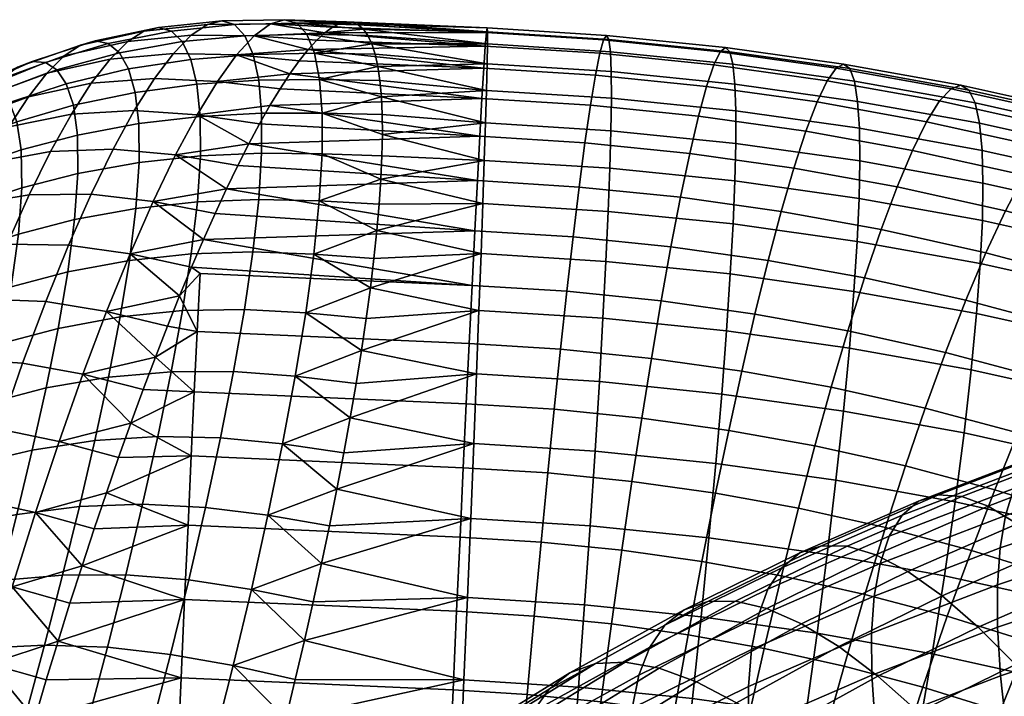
# Model space of a CAD drawing. Extents: x -120 to 2831, y -92 to 75.
# Tile 162 of 643: x 873 to 899, y 42 to 60. Entities that reach past the tile are written whole.
import ezdxf

# ---------------------------------------------------------------- set-up
doc = ezdxf.new("R2010")
doc.units = 0
doc.layers.add('GLASS', color=18, linetype='CONTINUOUS')

msp = doc.modelspace()

# ---------------------------------------------------------------- meshes
at = {"layer": 'GLASS'}
mesh = msp.add_polyface(dxfattribs=at)
corners = [(877.371, 55.057, 93.184), (877.204, 53.642, 94.779), (878.885, 53.692, 94.914), (879.043, 55.119, 93.289), (875.694, 54.879, 93.016), (875.518, 53.463, 94.578), (877.455, 56.313, 91.445), (879.123, 56.385, 91.528), (875.781, 56.133, 91.292), (877.45, 57.387, 89.585), (879.122, 57.475, 89.65), (875.772, 57.193, 89.44), (877.36, 58.265, 87.638), (879.042, 58.376, 87.68), (875.671, 58.042, 87.505), (877.193, 58.945, 85.629), (878.888, 59.081, 85.639), (875.492, 58.683, 85.524), (876.958, 59.429, 83.581), (878.665, 59.588, 83.548), (875.244, 59.126, 83.518), (878.381, 59.893, 81.426), (880.353, 59.629, 83.43), (880.08, 59.933, 81.261), (876.662, 59.718, 81.509), (874.939, 59.379, 81.501), (878.039, 59.997, 79.291), (879.748, 60.028, 79.08), (876.312, 59.814, 79.429), (874.583, 59.447, 79.486), (877.645, 59.899, 77.161), (879.361, 59.913, 76.907), (875.913, 59.717, 77.356), (874.182, 59.332, 77.483), (877.204, 59.602, 75.056), (878.923, 59.591, 74.761), (875.471, 59.429, 75.305), (876.721, 59.107, 72.992), (878.441, 59.066, 72.662), (874.99, 58.953, 73.293), (876.201, 58.421, 70.986), (877.919, 58.344, 70.629), (874.476, 58.292, 71.334), (875.649, 57.547, 69.056), (877.362, 57.432, 68.68), (873.933, 57.451, 69.444), (875.072, 56.494, 67.217), (876.776, 56.338, 66.831), (874.473, 55.269, 65.487), (876.166, 55.072, 65.098), (879.891, 58.547, 71.281), (879.625, 58.141, 70.267), (879.349, 57.686, 69.277), (879.064, 57.185, 68.312), (878.772, 56.639, 67.375), (878.472, 56.048, 66.467), (878.165, 55.416, 65.59), (877.535, 54.029, 63.937), (877.853, 54.742, 64.746), (875.537, 53.645, 63.497)]
mesh.append_faces([[corners[k] for k in face] for face in [(0, 1, 2, 3), (4, 5, 1, 0), (6, 0, 3, 7), (8, 4, 0, 6), (9, 6, 7, 10), (11, 8, 6, 9), (12, 9, 10, 13), (14, 11, 9, 12), (15, 12, 13, 16), (17, 14, 12, 15), (18, 15, 16, 19), (20, 17, 15, 18), (21, 19, 22, 23), (24, 18, 19, 21), (25, 20, 18, 24), (26, 21, 23, 27), (28, 24, 21, 26), (29, 25, 24, 28), (30, 26, 27, 31), (32, 28, 26, 30), (33, 29, 28, 32), (34, 30, 31, 35), (36, 32, 30, 34), (37, 34, 35, 38), (39, 36, 34, 37), (40, 37, 38, 41), (42, 39, 37, 40), (43, 40, 41, 44), (45, 42, 40, 43), (46, 43, 44, 47), (48, 46, 47, 49), (41, 38, 50, 50), (44, 41, 51, 52), (44, 53, 54, 54), (47, 54, 55, 55), (44, 52, 53, 53), (44, 54, 47, 47), (56, 47, 55, 55), (49, 47, 56, 56), (57, 49, 58, 58), (56, 58, 49, 49), (59, 49, 57, 57), (51, 41, 50, 50)]])
mesh = msp.add_polyface(dxfattribs=at)
corners = [(885.181, 58.708, 72.35), (880.393, 59.212, 73.368), (885.222, 59.31, 74.598), (880.849, 59.673, 75.52), (885.253, 59.677, 76.895), (881.255, 59.923, 77.716), (881.437, 59.967, 78.824), (885.274, 59.805, 79.206), (881.606, 59.957, 79.935), (885.284, 59.698, 81.493), (880.147, 58.905, 72.315), (879.891, 58.547, 71.281), (881.058, 59.824, 76.613), (880.627, 59.469, 74.437), (885.284, 59.366, 83.723), (882.127, 59.372, 84.354), (885.274, 58.826, 85.865), (881.898, 59.773, 82.155), (882.218, 59.09, 85.439), (882.292, 58.755, 86.509), (882.02, 59.6, 83.259), (881.759, 59.892, 81.046), (878.888, 59.081, 85.639), (879.042, 58.376, 87.68), (880.705, 58.397, 87.645), (880.563, 59.115, 85.565), (878.665, 59.588, 83.548), (880.353, 59.629, 83.43), (882.292, 58.755, 86.509), (882.218, 59.09, 85.439), (882.127, 59.372, 84.354), (882.02, 59.6, 83.259), (881.898, 59.773, 82.155), (880.08, 59.933, 81.261), (881.759, 59.892, 81.046), (881.606, 59.957, 79.935), (879.748, 60.028, 79.08), (881.437, 59.967, 78.824), (881.255, 59.923, 77.716), (879.361, 59.913, 76.907), (881.058, 59.824, 76.613), (878.923, 59.591, 74.761), (880.849, 59.673, 75.52), (880.627, 59.469, 74.437), (878.441, 59.066, 72.662), (880.393, 59.212, 73.368), (880.147, 58.905, 72.315), (879.891, 58.547, 71.281)]
mesh.append_faces([[corners[k] for k in face] for face in [(0, 1, 2, 2), (2, 3, 4, 4), (5, 6, 7, 7), (7, 6, 8, 8), (4, 5, 7, 7), (9, 7, 8, 8), (0, 10, 1, 1), (11, 10, 0, 0), (4, 12, 5, 5), (2, 13, 3, 3), (3, 12, 4, 4), (2, 1, 13, 13), (14, 15, 16, 16), (17, 14, 9, 9), (16, 18, 19, 19), (14, 17, 20, 20), (9, 21, 17, 17), (14, 20, 15, 15), (15, 18, 16, 16), (21, 9, 8, 8), (22, 23, 24, 25), (26, 22, 25, 27), (25, 28, 29, 29), (27, 30, 31, 31), (27, 31, 32, 32), (25, 29, 30, 30), (33, 34, 35, 35), (36, 37, 38, 38), (39, 38, 40, 40), (36, 35, 37, 37), (41, 42, 43, 43), (44, 45, 46, 46), (44, 46, 47, 47), (41, 43, 45, 45), (39, 40, 42, 42), (33, 32, 34, 34), (27, 25, 30, 30), (33, 27, 32, 32), (24, 28, 25, 25), (39, 36, 38, 38), (44, 41, 45, 45), (39, 42, 41, 41), (33, 35, 36, 36)]])
mesh = msp.add_polyface(dxfattribs=at)
corners = [(874.023, 54.575, 92.773), (873.836, 53.149, 94.298), (875.518, 53.463, 94.578), (875.694, 54.879, 93.016), (874.113, 55.835, 91.063), (875.781, 56.133, 91.292), (872.584, 55.445, 90.777), (872.49, 54.177, 92.474), (871.153, 54.965, 90.435), (871.055, 53.693, 92.114), (874.1, 56.881, 89.211), (875.772, 57.193, 89.44), (872.567, 56.475, 88.924), (871.132, 55.977, 88.586), (873.989, 57.692, 87.282), (875.671, 58.042, 87.505), (872.446, 57.244, 86.999), (871.002, 56.698, 86.669), (873.796, 58.28, 85.324), (875.492, 58.683, 85.524), (872.242, 57.771, 85.065), (870.789, 57.158, 84.763), (873.537, 58.664, 83.363), (875.244, 59.126, 83.518), (871.974, 58.088, 83.149), (870.514, 57.4, 82.897), (873.224, 58.862, 81.409), (874.939, 59.379, 81.501), (871.655, 58.22, 81.26), (870.193, 57.459, 81.079), (872.864, 58.883, 79.469), (874.583, 59.447, 79.486), (871.294, 58.183, 79.401), (869.834, 57.356, 79.307), (872.464, 58.733, 77.551), (874.182, 59.332, 77.483), (870.898, 57.986, 77.575), (873.741, 59.038, 75.505), (875.913, 59.717, 77.356), (875.471, 59.429, 75.305), (872.028, 58.416, 75.664), (870.471, 57.636, 75.787), (873.266, 58.566, 73.565), (874.99, 58.953, 73.293), (871.563, 57.935, 73.816), (870.018, 57.136, 74.043), (872.761, 57.92, 71.676), (874.476, 58.292, 71.334), (871.072, 57.293, 72.019), (872.232, 57.103, 69.851), (873.933, 57.451, 69.444), (870.559, 56.493, 70.284), (873.367, 56.435, 67.639), (875.649, 57.547, 69.056), (875.072, 56.494, 67.217), (871.682, 56.12, 68.105), (870.03, 55.539, 68.622), (872.783, 55.25, 65.934), (874.473, 55.269, 65.487), (871.117, 54.975, 66.451), (873.858, 53.881, 63.88), (876.166, 55.072, 65.098), (875.537, 53.645, 63.497), (872.186, 53.904, 64.344), (870.541, 53.676, 64.904)]
mesh.append_faces([[corners[k] for k in face] for face in [(0, 1, 2, 3), (4, 0, 3, 5), (6, 7, 0, 4), (8, 9, 7, 6), (10, 4, 5, 11), (12, 6, 4, 10), (13, 8, 6, 12), (14, 10, 11, 15), (16, 12, 10, 14), (17, 13, 12, 16), (18, 14, 15, 19), (20, 16, 14, 18), (21, 17, 16, 20), (22, 18, 19, 23), (24, 20, 18, 22), (25, 21, 20, 24), (26, 22, 23, 27), (28, 24, 22, 26), (29, 25, 24, 28), (30, 26, 27, 31), (32, 28, 26, 30), (33, 29, 28, 32), (34, 30, 31, 35), (36, 32, 30, 34), (37, 35, 38, 39), (40, 34, 35, 37), (41, 36, 34, 40), (42, 37, 39, 43), (44, 40, 37, 42), (45, 41, 40, 44), (46, 42, 43, 47), (48, 44, 42, 46), (49, 46, 47, 50), (51, 48, 46, 49), (52, 50, 53, 54), (55, 49, 50, 52), (56, 51, 49, 55), (57, 52, 54, 58), (59, 55, 52, 57), (60, 58, 61, 62), (63, 57, 58, 60), (64, 59, 57, 63)]])
mesh = msp.add_polyface(dxfattribs=at)
corners = [(893.637, 55.981, 67.768), (896.453, 55.473, 67.501), (896.017, 54.306, 65.623), (893.292, 54.797, 65.881), (893.965, 56.985, 69.8), (896.87, 56.461, 69.524), (894.27, 57.785, 71.951), (897.258, 57.246, 71.667), (894.546, 58.363, 74.187), (897.612, 57.811, 73.896), (894.789, 58.709, 76.475), (897.925, 58.144, 76.178), (890.798, 56.38, 67.965), (890.546, 55.183, 66.072), (891.036, 57.397, 70.003), (891.257, 58.209, 72.159), (891.455, 58.798, 74.402), (891.628, 59.154, 76.695), (891.773, 59.271, 79.001), (894.996, 58.818, 78.778), (891.888, 59.155, 81.286), (895.163, 58.695, 81.059), (891.973, 58.816, 83.513), (895.291, 58.35, 83.283), (892.028, 58.271, 85.653), (895.378, 57.8, 85.42), (892.054, 57.541, 87.679), (895.427, 57.067, 87.445), (892.054, 56.652, 89.572), (895.439, 56.176, 89.338), (892.029, 55.629, 91.318), (895.418, 55.152, 91.084), (887.941, 56.67, 68.091), (887.783, 55.463, 66.193), (888.09, 57.696, 70.133), (888.225, 58.517, 72.293), (888.345, 59.114, 74.538), (888.447, 59.477, 76.835), (888.53, 59.601, 79.144), (888.592, 59.49, 81.431), (888.635, 59.155, 83.66), (888.658, 58.613, 85.801), (888.662, 57.886, 87.828), (888.648, 56.997, 89.722), (888.619, 55.975, 91.468), (888.575, 54.8, 93.116), (891.98, 54.455, 92.966), (885.073, 56.85, 68.145), (885.131, 57.882, 70.189), (885.181, 58.708, 72.35), (885.222, 59.31, 74.598), (885.008, 55.638, 66.246), (885.253, 59.677, 76.895), (885.274, 59.805, 79.206), (885.284, 59.698, 81.493), (885.284, 59.366, 83.723), (885.274, 58.826, 85.865), (885.255, 58.1, 87.893), (885.229, 57.212, 89.787), (885.196, 56.19, 91.533), (885.155, 55.015, 93.181)]
mesh.append_faces([[corners[k] for k in face] for face in [(0, 1, 2, 3), (4, 5, 1, 0), (6, 7, 5, 4), (8, 9, 7, 6), (10, 11, 9, 8), (12, 0, 3, 13), (14, 4, 0, 12), (15, 6, 4, 14), (16, 8, 6, 15), (17, 10, 8, 16), (18, 19, 10, 17), (20, 21, 19, 18), (22, 23, 21, 20), (24, 25, 23, 22), (26, 27, 25, 24), (28, 29, 27, 26), (30, 31, 29, 28), (32, 12, 13, 33), (34, 14, 12, 32), (35, 15, 14, 34), (36, 16, 15, 35), (37, 17, 16, 36), (38, 18, 17, 37), (39, 20, 18, 38), (40, 22, 20, 39), (41, 24, 22, 40), (42, 26, 24, 41), (43, 28, 26, 42), (44, 30, 28, 43), (45, 46, 30, 44), (34, 32, 47, 48), (36, 35, 49, 50), (35, 34, 48, 49), (32, 33, 51, 47), (38, 37, 52, 53), (40, 39, 54, 55), (39, 38, 53, 54), (42, 41, 56, 57), (44, 43, 58, 59), (43, 42, 57, 58), (41, 40, 55, 56), (37, 36, 50, 52), (45, 44, 59, 60)]])
mesh = msp.add_polyface(dxfattribs=at)
corners = [(884.862, 52.781, 62.958), (877.535, 54.029, 63.937), (884.937, 54.271, 64.512), (878.472, 56.048, 66.467), (885.008, 55.638, 66.246), (878.165, 55.416, 65.59), (878.772, 56.639, 67.375), (885.131, 57.882, 70.189), (885.073, 56.85, 68.145), (879.349, 57.686, 69.277), (879.064, 57.185, 68.312), (879.891, 58.547, 71.281), (885.181, 58.708, 72.35), (879.625, 58.141, 70.267), (885.274, 58.826, 85.865), (882.292, 58.755, 86.509), (885.255, 58.1, 87.893), (882.388, 57.928, 88.596), (885.229, 57.212, 89.787), (882.376, 55.678, 92.479), (885.155, 55.015, 93.181), (885.196, 56.19, 91.533), (882.417, 56.899, 90.593), (882.348, 58.367, 87.562), (882.405, 56.312, 91.551), (882.411, 57.438, 89.607), (882.329, 55, 93.374), (885.106, 53.65, 94.765), (882.266, 54.278, 94.234), (882.186, 53.516, 95.056), (877.853, 54.742, 64.746), (879.043, 55.119, 93.289), (878.885, 53.692, 94.914), (880.545, 53.636, 94.999), (880.695, 55.087, 93.345), (879.123, 56.385, 91.528), (880.773, 56.373, 91.556), (879.122, 57.475, 89.65), (880.776, 57.48, 89.649), (879.042, 58.376, 87.68), (880.705, 58.397, 87.645), (882.266, 54.278, 94.234), (882.186, 53.516, 95.056), (882.329, 55, 93.374), (882.376, 55.678, 92.479), (882.405, 56.312, 91.551), (882.417, 56.899, 90.593), (882.411, 57.438, 89.607), (882.388, 57.928, 88.596), (882.348, 58.367, 87.562), (882.292, 58.755, 86.509)]
mesh.append_faces([[corners[k] for k in face] for face in [(0, 1, 2, 2), (3, 4, 5, 5), (4, 2, 5, 5), (6, 4, 3, 3), (7, 8, 9, 9), (10, 9, 8, 8), (8, 6, 10, 10), (6, 8, 4, 4), (11, 12, 7, 7), (7, 13, 11, 11), (13, 7, 9, 9), (14, 15, 16, 16), (17, 18, 16, 16), (19, 20, 21, 21), (21, 18, 22, 22), (17, 16, 23, 23), (22, 24, 21, 21), (25, 22, 18, 18), (20, 19, 26, 26), (19, 21, 24, 24), (27, 20, 28, 28), (17, 25, 18, 18), (20, 26, 28, 28), (16, 15, 23, 23), (27, 28, 29, 29), (30, 2, 1, 1), (2, 30, 5, 5), (31, 32, 33, 34), (35, 31, 34, 36), (37, 35, 36, 38), (39, 37, 38, 40), (41, 33, 42, 42), (43, 34, 41, 41), (44, 34, 43, 43), (41, 34, 33, 33), (44, 36, 34, 34), (36, 44, 45, 45), (38, 36, 45, 46), (38, 47, 48, 48), (40, 48, 49, 49), (38, 46, 47, 47), (40, 49, 50, 50), (40, 38, 48, 48)]])
mesh = msp.add_polyface(dxfattribs=at)
corners = [(899.751, 48.762, 60.341), (902.239, 47.989, 59.894), (901.512, 46.462, 58.782), (899.116, 47.207, 59.212), (900.397, 50.253, 61.659), (902.98, 49.45, 61.195), (901.048, 51.649, 63.165), (903.727, 50.816, 62.684), (896.682, 47.854, 59.578), (898.479, 45.553, 58.236), (896.138, 46.175, 58.588), (897.222, 49.434, 60.721), (897.773, 50.95, 62.054), (898.326, 52.373, 63.574), (898.874, 53.671, 65.274), (901.693, 52.922, 64.85), (899.407, 54.818, 67.141), (902.321, 54.044, 66.703), (899.916, 55.785, 69.153), (902.922, 54.986, 68.701), (900.393, 56.551, 71.285), (903.485, 55.729, 70.82), (900.828, 57.097, 73.504), (904, 56.254, 73.027), (895.567, 52.985, 63.91), (895.112, 51.541, 62.378), (896.017, 54.306, 65.623), (896.453, 55.473, 67.501), (896.87, 56.461, 69.524), (897.258, 57.246, 71.667), (897.612, 57.811, 73.896), (897.925, 58.144, 76.178), (901.214, 57.414, 75.777), (898.193, 58.242, 78.475), (901.546, 57.498, 78.066), (898.412, 58.109, 80.75), (901.819, 57.353, 80.335), (898.581, 57.757, 82.971), (902.032, 56.991, 82.55), (898.7, 57.201, 85.105), (902.185, 56.428, 84.68), (898.771, 56.464, 87.128), (902.279, 55.686, 86.7), (898.796, 55.571, 89.019), (902.317, 54.789, 88.59), (898.78, 54.546, 90.764), (902.305, 53.764, 90.334), (898.723, 53.373, 92.413), (902.244, 52.592, 91.983), (898.622, 52.015, 94), (902.13, 51.237, 93.572), (898.475, 50.473, 95.497), (901.959, 49.7, 95.072), (898.279, 48.756, 96.873), (901.73, 47.99, 96.452), (898.035, 46.879, 98.097), (901.442, 46.123, 97.682), (894.996, 58.818, 78.778), (894.789, 58.709, 76.475), (895.163, 58.695, 81.059), (895.291, 58.35, 83.283), (895.378, 57.8, 85.42), (895.427, 57.067, 87.445), (895.439, 56.176, 89.338), (895.418, 55.152, 91.084), (895.365, 53.979, 92.731), (895.277, 52.618, 94.318), (895.152, 51.072, 95.813), (894.989, 49.349, 97.185), (894.786, 47.464, 98.406)]
mesh.append_faces([[corners[k] for k in face] for face in [(0, 1, 2, 3), (4, 5, 1, 0), (6, 7, 5, 4), (8, 3, 9, 10), (11, 0, 3, 8), (12, 4, 0, 11), (13, 6, 4, 12), (14, 15, 6, 13), (16, 17, 15, 14), (18, 19, 17, 16), (20, 21, 19, 18), (22, 23, 21, 20), (24, 13, 12, 25), (26, 14, 13, 24), (27, 16, 14, 26), (28, 18, 16, 27), (29, 20, 18, 28), (30, 22, 20, 29), (31, 32, 22, 30), (33, 34, 32, 31), (35, 36, 34, 33), (37, 38, 36, 35), (39, 40, 38, 37), (41, 42, 40, 39), (43, 44, 42, 41), (45, 46, 44, 43), (47, 48, 46, 45), (49, 50, 48, 47), (51, 52, 50, 49), (53, 54, 52, 51), (55, 56, 54, 53), (57, 33, 31, 58), (59, 35, 33, 57), (60, 37, 35, 59), (61, 39, 37, 60), (62, 41, 39, 61), (63, 43, 41, 62), (64, 45, 43, 63), (65, 47, 45, 64), (66, 49, 47, 65), (67, 51, 49, 66), (68, 53, 51, 67), (69, 55, 53, 68)]])
mesh = msp.add_polyface(dxfattribs=at)
corners = [(894.214, 48.402, 59.879), (896.682, 47.854, 59.578), (896.138, 46.175, 58.588), (893.765, 46.702, 58.877), (894.659, 50.003, 61.034), (897.222, 49.434, 60.721), (895.112, 51.541, 62.378), (897.773, 50.95, 62.054), (891.861, 48.826, 60.103), (891.503, 47.11, 59.092), (892.216, 50.444, 61.266), (892.576, 51.998, 62.619), (892.937, 53.459, 64.16), (895.567, 52.985, 63.91), (893.292, 54.797, 65.881), (896.017, 54.306, 65.623), (889.222, 47.43, 59.25), (891.132, 45.246, 58.217), (888.945, 45.554, 58.368), (889.488, 49.16, 60.267), (889.752, 50.79, 61.437), (890.019, 52.357, 62.796), (890.285, 53.832, 64.344), (890.546, 55.183, 66.072), (891.98, 54.455, 92.966), (895.365, 53.979, 92.731), (895.418, 55.152, 91.084), (892.029, 55.629, 91.318), (891.905, 53.092, 94.551), (895.277, 52.618, 94.318), (891.802, 51.543, 96.045), (895.152, 51.072, 95.813), (891.671, 49.816, 97.415), (894.989, 49.349, 97.185), (891.511, 47.925, 98.633), (894.786, 47.464, 98.406), (891.323, 45.891, 99.669), (894.547, 45.438, 99.445), (886.927, 47.663, 59.351), (886.744, 45.777, 58.465), (887.102, 49.402, 60.372), (887.273, 51.042, 61.546), (887.446, 52.619, 62.909), (887.616, 54.103, 64.461), (887.783, 55.463, 66.193), (888.512, 53.436, 94.701), (888.575, 54.8, 93.116), (888.432, 51.885, 96.193), (888.333, 50.155, 97.562), (888.215, 48.26, 98.778), (888.08, 46.221, 99.811), (884.534, 45.916, 58.507), (884.623, 47.808, 59.395), (884.705, 49.553, 60.417), (884.785, 51.198, 61.593), (884.862, 52.781, 62.958), (884.937, 54.271, 64.512), (885.008, 55.638, 66.246), (885.155, 55.015, 93.181), (885.106, 53.65, 94.765), (885.048, 52.098, 96.257), (884.982, 50.365, 97.626), (884.907, 48.467, 98.84), (884.824, 46.425, 99.873)]
mesh.append_faces([[corners[k] for k in face] for face in [(0, 1, 2, 3), (4, 5, 1, 0), (6, 7, 5, 4), (8, 0, 3, 9), (10, 4, 0, 8), (11, 6, 4, 10), (12, 13, 6, 11), (14, 15, 13, 12), (16, 9, 17, 18), (19, 8, 9, 16), (20, 10, 8, 19), (21, 11, 10, 20), (22, 12, 11, 21), (23, 14, 12, 22), (24, 25, 26, 27), (28, 29, 25, 24), (30, 31, 29, 28), (32, 33, 31, 30), (34, 35, 33, 32), (36, 37, 35, 34), (38, 16, 18, 39), (40, 19, 16, 38), (41, 20, 19, 40), (42, 21, 20, 41), (43, 22, 21, 42), (44, 23, 22, 43), (45, 28, 24, 46), (47, 30, 28, 45), (48, 32, 30, 47), (49, 34, 32, 48), (50, 36, 34, 49), (38, 39, 51, 52), (40, 38, 52, 53), (42, 41, 54, 55), (44, 43, 56, 57), (43, 42, 55, 56), (45, 46, 58, 59), (48, 47, 60, 61), (47, 45, 59, 60), (50, 49, 62, 63), (49, 48, 61, 62), (53, 54, 41, 40)]])
mesh = msp.add_polyface(dxfattribs=at)
corners = [(874.888, 47.125, 58.913), (877.204, 48.131, 59.443), (877.116, 46.239, 58.555), (875.222, 48.087, 59.387), (875.557, 49.025, 59.908), (876.225, 50.82, 61.084), (877.287, 49.876, 60.465), (875.891, 49.937, 60.474), (874.575, 48.549, 98.23), (874.156, 46.745, 99.104), (875.876, 46.809, 99.515), (876.291, 48.661, 98.589), (872.869, 48.287, 97.744), (872.449, 46.533, 98.545), (871.309, 47.919, 97.17), (870.893, 46.215, 97.885), (874.947, 50.279, 97.184), (876.656, 50.426, 97.487), (873.246, 49.982, 96.774), (871.689, 49.581, 96.287), (870.236, 49.099, 95.718), (869.857, 47.471, 96.505), (875.265, 51.922, 95.967), (876.963, 52.092, 96.215), (873.572, 51.608, 95.629), (872.021, 51.194, 95.223), (870.572, 50.696, 94.743), (875.518, 53.463, 94.578), (877.204, 53.642, 94.779), (873.836, 53.149, 94.298), (872.295, 52.738, 93.958), (870.853, 52.243, 93.551), (872.49, 54.177, 92.474), (874.023, 54.575, 92.773), (871.055, 53.693, 92.114), (873.234, 52.341, 62.41), (873.858, 53.881, 63.88), (875.537, 53.645, 63.497), (874.896, 52.07, 62.041), (871.581, 52.407, 62.883), (872.186, 53.904, 64.344), (869.959, 52.229, 63.479), (870.541, 53.676, 64.904), (872.604, 50.661, 61.093), (874.248, 50.358, 60.744), (870.973, 50.769, 61.567), (871.975, 48.854, 59.942), (873.598, 48.525, 59.619), (870.368, 49.002, 60.41), (871.353, 46.934, 58.969), (872.953, 46.586, 58.676), (869.77, 47.119, 59.423), (876.556, 51.672, 61.737), (876.225, 50.82, 61.084), (875.891, 49.937, 60.474), (876.886, 52.493, 62.431), (875.557, 49.025, 59.908), (875.222, 48.087, 59.387), (874.888, 47.125, 58.913), (874.555, 46.14, 58.485), (877.535, 54.029, 63.937), (877.212, 53.279, 63.165)]
mesh.append_faces([[corners[k] for k in face] for face in [(0, 1, 2, 2), (3, 4, 1, 1), (0, 3, 1, 1), (5, 6, 7, 7), (4, 7, 6, 6), (8, 9, 10, 11), (12, 13, 9, 8), (14, 15, 13, 12), (16, 8, 11, 17), (18, 12, 8, 16), (19, 14, 12, 18), (20, 21, 14, 19), (22, 16, 17, 23), (24, 18, 16, 22), (25, 19, 18, 24), (26, 20, 19, 25), (27, 22, 23, 28), (29, 24, 22, 27), (30, 25, 24, 29), (31, 26, 25, 30), (32, 30, 29, 33), (34, 31, 30, 32), (35, 36, 37, 38), (39, 40, 36, 35), (41, 42, 40, 39), (43, 35, 38, 44), (45, 39, 35, 43), (46, 43, 44, 47), (48, 45, 43, 46), (49, 46, 47, 50), (51, 48, 46, 49), (38, 52, 53, 53), (44, 53, 54, 54), (38, 55, 52, 52), (47, 56, 57, 57), (50, 47, 57, 58), (59, 50, 58, 58), (44, 54, 56, 56), (37, 55, 38, 38), (56, 47, 44, 44), (44, 38, 53, 53), (60, 61, 37, 37)]])
mesh = msp.add_polyface(dxfattribs=at)
corners = [(884.623, 47.808, 59.395), (884.534, 45.916, 58.507), (877.116, 46.239, 58.555), (877.204, 48.131, 59.443), (884.785, 51.198, 61.593), (884.705, 49.553, 60.417), (877.287, 49.876, 60.465), (877.366, 51.521, 61.641), (884.862, 52.781, 62.958), (877.444, 53.104, 63.006), (882.089, 52.715, 95.838), (885.048, 52.098, 96.257), (885.106, 53.65, 94.765), (881.846, 51.006, 97.277), (884.982, 50.365, 97.626), (881.542, 49.169, 98.535), (884.907, 48.467, 98.84), (881.178, 47.225, 99.601), (884.824, 46.425, 99.873), (881.976, 51.877, 96.579), (882.186, 53.516, 95.056), (881.702, 50.102, 97.929), (881.367, 48.209, 99.093), (875.557, 49.025, 59.908), (876.886, 52.493, 62.431), (876.225, 50.82, 61.084), (876.556, 51.672, 61.737), (877.535, 54.029, 63.937), (877.212, 53.279, 63.165), (878.002, 48.622, 98.835), (877.593, 46.724, 99.792), (879.294, 46.511, 99.958), (879.695, 48.455, 98.99), (876.291, 48.661, 98.589), (875.876, 46.809, 99.515), (878.358, 50.427, 97.697), (880.04, 50.303, 97.834), (876.656, 50.426, 97.487), (878.654, 52.122, 96.387), (880.325, 52.036, 96.5), (876.963, 52.092, 96.215), (878.885, 53.692, 94.914), (880.545, 53.636, 94.999), (877.204, 53.642, 94.779), (881.542, 49.169, 98.535), (881.367, 48.209, 99.093), (881.702, 50.102, 97.929), (881.178, 47.225, 99.601), (881.976, 51.877, 96.579), (881.846, 51.006, 97.277), (882.089, 52.715, 95.838), (882.186, 53.516, 95.056), (875.537, 53.645, 63.497), (877.212, 53.279, 63.165), (876.886, 52.493, 62.431)]
mesh.append_faces([[corners[k] for k in face] for face in [(0, 1, 2, 3), (4, 5, 6, 7), (8, 4, 7, 9), (5, 0, 3, 6), (10, 11, 12, 12), (11, 13, 14, 14), (14, 15, 16, 16), (17, 18, 16, 16), (11, 10, 19, 19), (12, 20, 10, 10), (14, 21, 15, 15), (14, 13, 21, 21), (11, 19, 13, 13), (16, 22, 17, 17), (16, 15, 22, 22), (3, 23, 6, 6), (7, 24, 9, 9), (25, 26, 7, 7), (6, 25, 7, 7), (27, 8, 28, 28), (9, 28, 8, 8), (9, 24, 28, 28), (24, 7, 26, 26), (29, 30, 31, 32), (33, 34, 30, 29), (35, 29, 32, 36), (37, 33, 29, 35), (38, 35, 36, 39), (40, 37, 35, 38), (41, 38, 39, 42), (43, 40, 38, 41), (44, 32, 45, 45), (46, 36, 44, 44), (45, 32, 47, 47), (48, 39, 49, 49), (50, 39, 48, 48), (51, 42, 50, 50), (49, 36, 46, 46), (47, 32, 31, 31), (44, 36, 32, 32), (42, 39, 50, 50), (39, 36, 49, 49), (52, 53, 54, 54)]])
mesh = msp.add_polyface(dxfattribs=at)
corners = [(901.472, 44.685, 38.311), (898.663, 43.461, 39.139), (899.679, 42.435, 40.87), (902.396, 43.619, 40.07), (900.577, 45.578, 36.402), (897.68, 44.315, 37.255), (899.727, 46.275, 34.365), (896.746, 44.976, 35.243), (898.936, 46.761, 32.231), (895.878, 45.428, 33.132), (898.218, 47.026, 30.034), (895.09, 45.663, 30.955), (905.182, 44.685, 39.343), (903.334, 42.405, 41.659), (906.024, 43.434, 40.957), (904.352, 45.787, 37.56), (903.548, 46.714, 35.626), (902.783, 47.444, 33.567), (902.072, 47.96, 31.413), (901.425, 48.253, 29.197), (900.852, 48.32, 26.956), (897.583, 47.069, 27.809), (900.361, 48.164, 24.724), (897.039, 46.893, 25.591), (899.957, 47.798, 22.537), (896.592, 46.51, 23.415), (899.64, 47.237, 20.424), (896.242, 45.937, 21.311), (899.409, 46.503, 18.412), (895.989, 45.194, 19.305), (899.262, 45.619, 16.522), (895.829, 44.305, 17.418), (899.192, 44.611, 14.768), (895.755, 43.296, 15.665), (908.029, 45.631, 38.691), (908.773, 44.347, 40.327), (907.296, 46.764, 36.886), (906.584, 47.722, 34.931), (905.907, 48.481, 32.852), (905.276, 49.024, 30.679), (904.702, 49.341, 28.446), (904.194, 49.429, 26.19), (903.757, 49.292, 23.946), (903.396, 48.94, 21.749), (903.113, 48.39, 19.629), (902.905, 47.663, 17.612), (902.771, 46.784, 15.718), (902.706, 45.777, 13.964), (902.704, 44.626, 12.299), (899.195, 43.462, 13.103), (908.411, 49.914, 30.056), (908.962, 49.349, 32.244), (907.908, 50.252, 27.809), (907.462, 50.357, 25.541), (907.078, 50.235, 23.286), (906.76, 49.895, 21.08), (906.509, 49.354, 18.954), (906.324, 48.634, 16.932), (906.203, 47.758, 15.036), (906.142, 46.753, 13.28), (906.136, 45.601, 11.617), (906.188, 44.266, 10.008), (902.77, 43.294, 10.687)]
mesh.append_faces([[corners[k] for k in face] for face in [(0, 1, 2, 3), (4, 5, 1, 0), (6, 7, 5, 4), (8, 9, 7, 6), (10, 11, 9, 8), (12, 3, 13, 14), (15, 0, 3, 12), (16, 4, 0, 15), (17, 6, 4, 16), (18, 8, 6, 17), (19, 10, 8, 18), (20, 21, 10, 19), (22, 23, 21, 20), (24, 25, 23, 22), (26, 27, 25, 24), (28, 29, 27, 26), (30, 31, 29, 28), (32, 33, 31, 30), (34, 12, 14, 35), (36, 15, 12, 34), (37, 16, 15, 36), (38, 17, 16, 37), (39, 18, 17, 38), (40, 19, 18, 39), (41, 20, 19, 40), (42, 22, 20, 41), (43, 24, 22, 42), (44, 26, 24, 43), (45, 28, 26, 44), (46, 30, 28, 45), (47, 32, 30, 46), (48, 49, 32, 47), (50, 39, 38, 51), (52, 40, 39, 50), (53, 41, 40, 52), (54, 42, 41, 53), (55, 43, 42, 54), (56, 44, 43, 55), (57, 45, 44, 56), (58, 46, 45, 57), (59, 47, 46, 58), (60, 48, 47, 59), (61, 62, 48, 60)]])
mesh = msp.add_polyface(dxfattribs=at)
corners = [(893.865, 38.159, 56.235), (895.82, 37.639, 55.941), (895.177, 35.442, 55.88), (893.313, 35.938, 56.16), (894.432, 40.32, 56.534), (896.482, 39.775, 56.226), (895.006, 42.392, 57.04), (897.153, 41.821, 56.717), (895.577, 44.35, 57.733), (897.822, 43.754, 57.396), (891.883, 38.599, 56.477), (891.424, 36.357, 56.39), (892.353, 40.782, 56.787), (892.829, 42.875, 57.306), (893.302, 44.855, 58.011), (893.765, 46.702, 58.877), (896.138, 46.175, 58.588), (889.993, 38.94, 56.656), (889.623, 36.681, 56.561), (890.372, 41.139, 56.976), (890.753, 43.249, 57.503), (891.132, 45.246, 58.217), (891.503, 47.11, 59.092), (894.547, 45.438, 99.445), (897.744, 44.862, 99.142), (898.035, 46.879, 98.097), (894.786, 47.464, 98.406), (894.272, 43.297, 100.281), (897.408, 42.732, 99.983), (893.966, 41.073, 100.894), (897.032, 40.521, 100.602), (893.633, 38.802, 101.272), (896.621, 38.263, 100.988), (893.278, 36.519, 101.412), (896.183, 35.996, 101.136), (888.087, 39.207, 56.788), (887.807, 36.937, 56.687), (888.373, 41.42, 57.114), (888.661, 43.544, 57.648), (888.945, 45.554, 58.368), (891.11, 43.742, 100.5), (891.323, 45.891, 99.669), (890.875, 41.508, 101.108), (890.62, 39.226, 101.481), (890.349, 36.931, 101.615), (886.17, 39.402, 56.873), (885.98, 37.122, 56.767), (886.363, 41.624, 57.202), (886.555, 43.757, 57.741), (886.744, 45.777, 58.465), (887.929, 44.065, 100.64), (888.08, 46.221, 99.811), (887.764, 41.824, 101.245), (887.588, 39.533, 101.614), (887.403, 37.23, 101.745), (884.145, 37.238, 56.802), (884.246, 39.523, 56.909), (884.345, 41.751, 57.241), (884.442, 43.89, 57.781), (884.534, 45.916, 58.507), (884.736, 44.265, 100.7), (884.642, 42.02, 101.304), (884.824, 46.425, 99.873), (884.544, 39.725, 101.672), (884.444, 37.416, 101.801)]
mesh.append_faces([[corners[k] for k in face] for face in [(0, 1, 2, 3), (4, 5, 1, 0), (6, 7, 5, 4), (8, 9, 7, 6), (10, 0, 3, 11), (12, 4, 0, 10), (13, 6, 4, 12), (14, 8, 6, 13), (15, 16, 8, 14), (17, 10, 11, 18), (19, 12, 10, 17), (20, 13, 12, 19), (21, 14, 13, 20), (22, 15, 14, 21), (23, 24, 25, 26), (27, 28, 24, 23), (29, 30, 28, 27), (31, 32, 30, 29), (33, 34, 32, 31), (35, 17, 18, 36), (37, 19, 17, 35), (38, 20, 19, 37), (39, 21, 20, 38), (40, 27, 23, 41), (42, 29, 27, 40), (43, 31, 29, 42), (44, 33, 31, 43), (45, 35, 36, 46), (47, 37, 35, 45), (48, 38, 37, 47), (49, 39, 38, 48), (50, 40, 41, 51), (52, 42, 40, 50), (53, 43, 42, 52), (54, 44, 43, 53), (45, 46, 55, 56), (48, 47, 57, 58), (49, 48, 58, 59), (47, 45, 56, 57), (52, 50, 60, 61), (50, 51, 62, 60), (54, 53, 63, 64), (53, 52, 61, 63)]])
mesh = msp.add_polyface(dxfattribs=at)
corners = [(908.655, 39.317, 54.758), (910.681, 38.148, 54.046), (909.455, 36.459, 53.513), (907.517, 37.577, 54.195), (905.515, 38.612, 54.821), (906.378, 35.722, 53.817), (904.467, 36.71, 54.415), (906.562, 40.398, 55.413), (907.594, 42.054, 56.169), (909.776, 40.926, 55.486), (903.455, 39.561, 55.391), (902.499, 37.617, 54.959), (904.409, 41.391, 56.009), (905.348, 43.089, 56.79), (906.26, 44.645, 57.708), (908.596, 43.568, 57.062), (907.17, 46.101, 58.779), (909.595, 44.983, 58.108), (908.098, 47.49, 60.038), (910.616, 46.33, 59.341), (900.481, 38.439, 55.448), (901.558, 35.581, 54.733), (899.633, 36.365, 55.199), (901.341, 40.422, 55.903), (902.199, 42.291, 56.544), (903.044, 44.028, 57.348), (903.864, 45.621, 58.288), (904.681, 47.115, 59.382), (898.501, 39.148, 55.863), (897.744, 37.041, 55.595), (899.267, 41.164, 56.338), (900.031, 43.067, 56.999), (900.783, 44.837, 57.822), (901.512, 46.462, 58.782), (907.135, 40.147, 98.521), (910.269, 39.026, 97.863), (910.856, 41.083, 96.98), (907.661, 42.226, 97.651), (906.542, 37.993, 99.173), (909.607, 36.897, 98.53), (896.482, 39.775, 56.226), (895.82, 37.639, 55.941), (897.153, 41.821, 56.717), (897.822, 43.754, 57.396), (898.479, 45.553, 58.236), (899.116, 47.207, 59.212), (904.804, 45.229, 97.176), (908.112, 44.201, 96.582), (908.486, 46.044, 95.338), (905.135, 47.085, 95.94), (904.405, 43.238, 98.235), (903.942, 41.14, 99.094), (903.42, 38.964, 99.733), (902.848, 36.746, 100.141), (905.891, 35.8, 99.595), (896.138, 46.175, 58.588), (895.577, 44.35, 57.733), (901.097, 44.118, 98.733), (901.442, 46.123, 97.682), (900.697, 42.002, 99.582), (900.248, 39.807, 100.21), (899.756, 37.568, 100.606), (897.744, 44.862, 99.142), (898.035, 46.879, 98.097), (897.408, 42.732, 99.983), (897.032, 40.521, 100.602), (896.621, 38.263, 100.988), (896.183, 35.996, 101.136), (899.229, 35.319, 100.765)]
mesh.append_faces([[corners[k] for k in face] for face in [(0, 1, 2, 3), (4, 3, 5, 6), (7, 0, 3, 4), (8, 9, 0, 7), (10, 4, 6, 11), (12, 7, 4, 10), (13, 8, 7, 12), (14, 15, 8, 13), (16, 17, 15, 14), (18, 19, 17, 16), (20, 11, 21, 22), (23, 10, 11, 20), (24, 12, 10, 23), (25, 13, 12, 24), (26, 14, 13, 25), (27, 16, 14, 26), (28, 20, 22, 29), (30, 23, 20, 28), (31, 24, 23, 30), (32, 25, 24, 31), (33, 26, 25, 32), (34, 35, 36, 37), (38, 39, 35, 34), (40, 28, 29, 41), (42, 30, 28, 40), (43, 31, 30, 42), (44, 32, 31, 43), (45, 33, 32, 44), (46, 47, 48, 49), (50, 37, 47, 46), (51, 34, 37, 50), (52, 38, 34, 51), (53, 54, 38, 52), (55, 44, 43, 56), (57, 50, 46, 58), (59, 51, 50, 57), (60, 52, 51, 59), (61, 53, 52, 60), (62, 57, 58, 63), (64, 59, 57, 62), (65, 60, 59, 64), (66, 61, 60, 65), (67, 68, 61, 66)]])
mesh = msp.add_polyface(dxfattribs=at)
corners = [(884.345, 41.751, 57.241), (884.246, 39.523, 56.909), (876.827, 39.846, 56.957), (876.926, 42.074, 57.289), (884.145, 37.238, 56.802), (876.727, 37.561, 56.85), (884.534, 45.916, 58.507), (884.442, 43.89, 57.781), (877.023, 44.213, 57.829), (877.116, 46.239, 58.555), (884.824, 46.425, 99.873), (880.76, 45.193, 100.466), (884.736, 44.265, 100.7), (884.642, 42.02, 101.304), (879.78, 40.954, 101.57), (884.544, 39.725, 101.672), (880.292, 43.096, 101.124), (879.228, 38.788, 101.801), (884.444, 37.416, 101.801), (881.178, 47.225, 99.601), (880.976, 46.219, 100.059), (880.532, 44.152, 100.821), (880.041, 42.03, 101.373), (879.508, 39.873, 101.712), (878.939, 37.703, 101.836), (878.642, 36.619, 101.818), (873.57, 43.072, 57.499), (874.224, 45.135, 58.107), (872.934, 40.955, 57.094), (874.555, 46.14, 58.485), (874.888, 47.125, 58.913), (875.534, 38.541, 101.693), (874.941, 36.433, 101.669), (876.643, 36.009, 101.769), (877.241, 38.15, 101.821), (876.101, 40.641, 101.515), (877.811, 40.289, 101.665), (876.637, 42.716, 101.137), (878.347, 42.409, 101.301), (877.136, 44.75, 100.561), (878.843, 44.489, 100.73), (875.415, 44.887, 100.262), (874.916, 42.908, 100.824), (877.593, 46.724, 99.792), (879.294, 46.511, 99.958), (875.876, 46.809, 99.515), (878.939, 37.703, 101.836), (878.642, 36.619, 101.818), (879.228, 38.788, 101.801), (879.78, 40.954, 101.57), (879.508, 39.873, 101.712), (880.292, 43.096, 101.124), (880.041, 42.03, 101.373), (880.532, 44.152, 100.821), (880.76, 45.193, 100.466), (880.976, 46.219, 100.059), (881.178, 47.225, 99.601)]
mesh.append_faces([[corners[k] for k in face] for face in [(0, 1, 2, 3), (1, 4, 5, 2), (6, 7, 8, 9), (7, 0, 3, 8), (10, 11, 12, 12), (13, 14, 15, 15), (16, 13, 12, 12), (17, 18, 15, 15), (10, 19, 20, 20), (12, 11, 21, 21), (13, 16, 22, 22), (12, 21, 16, 16), (10, 20, 11, 11), (15, 14, 23, 23), (18, 17, 24, 24), (15, 23, 17, 17), (18, 24, 25, 25), (13, 22, 14, 14), (3, 26, 8, 8), (8, 27, 9, 9), (28, 3, 2, 2), (29, 30, 9, 9), (31, 32, 33, 34), (35, 31, 34, 36), (37, 35, 36, 38), (39, 37, 38, 40), (41, 42, 37, 39), (43, 39, 40, 44), (45, 41, 39, 43), (46, 34, 47, 47), (48, 34, 46, 46), (49, 36, 50, 50), (51, 38, 52, 52), (53, 40, 51, 51), (52, 38, 49, 49), (54, 55, 44, 44), (53, 54, 40, 40), (36, 48, 50, 50), (56, 44, 55, 55), (48, 36, 34, 34), (51, 40, 38, 38), (44, 40, 54, 54), (38, 36, 49, 49)]])
mesh = msp.add_polyface(dxfattribs=at)
corners = [(892.247, 34.417, 47.499), (890.092, 32.771, 48.58), (891.534, 31.647, 49.597), (893.61, 33.233, 48.556), (895.781, 34.725, 47.572), (894.936, 31.978, 49.429), (897.027, 33.415, 48.481), (894.501, 35.966, 46.477), (893.203, 37.112, 45.197), (890.865, 35.506, 46.256), (891.904, 38.138, 43.734), (889.484, 36.474, 44.831), (896.848, 37.414, 45.518), (898.042, 36.12, 46.647), (895.636, 38.614, 44.201), (894.424, 39.694, 42.703), (893.231, 40.627, 41.033), (890.626, 39.019, 42.099), (892.077, 41.391, 39.209), (889.39, 39.733, 40.308), (897.037, 41.136, 41.742), (898.159, 40.007, 43.273), (895.932, 42.118, 40.04), (894.863, 42.93, 38.184), (893.848, 43.55, 36.199), (890.982, 41.968, 37.253), (892.905, 43.966, 34.113), (889.964, 42.342, 35.195), (892.049, 44.168, 31.958), (889.041, 42.507, 33.065), (897.68, 44.315, 37.255), (898.663, 43.461, 39.139), (896.746, 44.976, 35.243), (895.878, 45.428, 33.132), (895.09, 45.663, 30.955), (894.394, 45.679, 28.748), (891.294, 44.155, 29.771), (893.798, 45.481, 26.546), (890.648, 43.932, 27.585), (893.309, 45.08, 24.382), (890.118, 43.511, 25.434), (892.928, 44.493, 22.287), (889.706, 42.908, 23.35), (892.653, 43.74, 20.287), (889.41, 42.145, 21.357), (892.48, 42.846, 18.404), (889.224, 41.245, 19.478), (892.517, 39.372, 13.363), (889.274, 37.777, 14.433), (889.157, 39.088, 16.059), (892.413, 40.689, 14.985), (892.723, 37.887, 11.816), (889.501, 36.302, 12.879), (893.035, 36.243, 10.374), (889.844, 34.674, 11.427), (893.456, 34.455, 9.068), (890.306, 32.905, 10.107), (897.583, 47.069, 27.809), (898.218, 47.026, 30.034), (897.039, 46.893, 25.591), (896.592, 46.51, 23.415), (896.242, 45.937, 21.311), (895.989, 45.194, 19.305), (895.829, 44.305, 17.418), (895.755, 43.296, 15.665), (892.402, 41.835, 16.653), (895.762, 42.148, 13.999), (895.853, 40.825, 12.381), (896.037, 39.331, 10.84), (896.317, 37.673, 9.408), (896.696, 35.867, 8.113), (897.175, 33.932, 6.986), (893.986, 32.542, 7.925)]
mesh.append_faces([[corners[k] for k in face] for face in [(0, 1, 2, 3), (4, 3, 5, 6), (7, 0, 3, 4), (8, 9, 0, 7), (10, 11, 9, 8), (12, 7, 4, 13), (14, 8, 7, 12), (15, 10, 8, 14), (16, 17, 10, 15), (18, 19, 17, 16), (20, 15, 14, 21), (22, 16, 15, 20), (23, 18, 16, 22), (24, 25, 18, 23), (26, 27, 25, 24), (28, 29, 27, 26), (30, 23, 22, 31), (32, 24, 23, 30), (33, 26, 24, 32), (34, 28, 26, 33), (35, 36, 28, 34), (37, 38, 36, 35), (39, 40, 38, 37), (41, 42, 40, 39), (43, 44, 42, 41), (45, 46, 44, 43), (47, 48, 49, 50), (51, 52, 48, 47), (53, 54, 52, 51), (55, 56, 54, 53), (57, 35, 34, 58), (59, 37, 35, 57), (60, 39, 37, 59), (61, 41, 39, 60), (62, 43, 41, 61), (63, 45, 43, 62), (64, 65, 45, 63), (66, 50, 65, 64), (67, 47, 50, 66), (68, 51, 47, 67), (69, 53, 51, 68), (70, 55, 53, 69), (71, 72, 55, 70)]])
mesh = msp.add_polyface(dxfattribs=at)
corners = [(876.727, 37.561, 56.85), (872.32, 38.803, 56.899), (876.827, 39.846, 56.957), (871.734, 36.633, 56.916), (872.023, 37.719, 56.881), (873.25, 42.02, 57.271), (876.926, 42.074, 57.289), (872.934, 40.955, 57.094), (872.624, 39.882, 56.97), (873.57, 43.072, 57.499), (874.555, 46.14, 58.485), (877.116, 46.239, 58.555), (874.224, 45.135, 58.107), (877.023, 44.213, 57.829), (873.895, 44.111, 57.778), (873.823, 38.84, 101.381), (873.239, 36.782, 101.369), (874.941, 36.433, 101.669), (875.534, 38.541, 101.693), (872.127, 39.033, 100.849), (871.558, 37.045, 100.834), (870.462, 39.123, 100.085), (869.913, 37.223, 100.049), (874.383, 40.887, 101.198), (876.101, 40.641, 101.515), (872.677, 41.011, 100.681), (870.995, 41.015, 99.951), (874.916, 42.908, 100.824), (876.637, 42.716, 101.137), (873.201, 42.964, 100.333), (871.507, 42.888, 99.649), (873.696, 44.88, 99.806), (875.415, 44.887, 100.262), (871.994, 44.731, 99.18), (870.445, 44.478, 98.441), (869.97, 42.712, 98.839), (874.156, 46.745, 99.104), (875.876, 46.809, 99.515), (872.449, 46.533, 98.545), (870.893, 46.215, 97.885), (870.742, 44.918, 58.186), (871.353, 46.934, 58.969), (872.953, 46.586, 58.676), (872.317, 44.558, 57.926), (870.148, 42.823, 57.602), (871.697, 42.457, 57.378), (869.576, 40.669, 57.228), (871.098, 40.303, 57.038), (873.895, 44.111, 57.778), (874.224, 45.135, 58.107), (873.25, 42.02, 57.271), (873.57, 43.072, 57.499), (872.934, 40.955, 57.094), (872.32, 38.803, 56.899), (872.624, 39.882, 56.97), (871.734, 36.633, 56.916), (870.526, 38.116, 56.913), (872.023, 37.719, 56.881), (874.555, 46.14, 58.485), (869.986, 35.916, 57.007)]
mesh.append_faces([[corners[k] for k in face] for face in [(0, 1, 2, 2), (0, 3, 4, 4), (4, 1, 0, 0), (5, 6, 7, 7), (8, 7, 2, 2), (9, 6, 5, 5), (10, 11, 12, 12), (12, 13, 14, 14), (9, 14, 13, 13), (2, 1, 8, 8), (15, 16, 17, 18), (19, 20, 16, 15), (21, 22, 20, 19), (23, 15, 18, 24), (25, 19, 15, 23), (26, 21, 19, 25), (27, 23, 24, 28), (29, 25, 23, 27), (30, 26, 25, 29), (31, 29, 27, 32), (33, 30, 29, 31), (34, 35, 30, 33), (36, 31, 32, 37), (38, 33, 31, 36), (39, 34, 33, 38), (40, 41, 42, 43), (44, 40, 43, 45), (46, 44, 45, 47), (48, 43, 49, 49), (50, 45, 51, 51), (52, 45, 50, 50), (51, 43, 48, 48), (53, 47, 54, 54), (55, 56, 57, 57), (57, 56, 53, 53), (54, 47, 52, 52), (49, 42, 58, 58), (49, 43, 42, 42), (52, 47, 45, 45), (55, 59, 56, 56), (56, 47, 53, 53), (45, 43, 51, 51)]])
mesh = msp.add_polyface(dxfattribs=at)
corners = [(899.203, 34.758, 47.591), (897.027, 33.415, 48.481), (898.269, 32.008, 49.237), (900.362, 33.299, 48.381), (898.042, 36.12, 46.647), (895.781, 34.725, 47.572), (902.532, 34.497, 47.583), (901.547, 31.702, 49.03), (903.627, 32.851, 48.264), (901.46, 36.004, 46.761), (900.385, 37.414, 45.785), (899.28, 38.758, 44.623), (896.848, 37.414, 45.518), (898.159, 40.007, 43.273), (895.636, 38.614, 44.201), (904.726, 35.576, 46.859), (905.731, 33.885, 47.57), (903.742, 37.127, 46.008), (902.755, 38.58, 45.003), (901.74, 39.967, 43.811), (900.71, 41.262, 42.432), (899.679, 42.435, 40.87), (897.037, 41.136, 41.742), (898.663, 43.461, 39.139), (895.932, 42.118, 40.04), (906.982, 36.56, 46.195), (907.895, 34.828, 46.933), (906.089, 38.149, 45.317), (905.192, 39.642, 44.285), (904.27, 41.07, 43.066), (903.334, 42.405, 41.659), (902.396, 43.619, 40.07), (907.691, 40.598, 43.633), (908.495, 39.07, 44.689), (906.864, 42.062, 42.389), (906.024, 43.434, 40.957), (899.195, 43.462, 13.103), (895.762, 42.148, 13.999), (895.755, 43.296, 15.665), (899.192, 44.611, 14.768), (899.274, 42.134, 11.488), (895.853, 40.825, 12.381), (899.435, 40.631, 9.953), (896.037, 39.331, 10.84), (899.682, 38.961, 8.529), (896.317, 37.673, 9.408), (900.019, 37.138, 7.246), (896.696, 35.867, 8.113), (900.444, 35.183, 6.132), (897.175, 33.932, 6.986), (900.955, 33.121, 5.212), (897.748, 31.894, 6.049), (902.77, 43.294, 10.687), (902.704, 44.626, 12.299), (902.907, 41.784, 9.158), (903.122, 40.102, 7.742), (903.414, 38.265, 6.469), (903.786, 36.292, 5.367), (904.232, 34.209, 4.461), (906.304, 42.748, 8.483), (906.188, 44.266, 10.008), (906.485, 41.058, 7.073), (906.735, 39.208, 5.808), (907.054, 37.22, 4.717), (907.438, 35.12, 3.824), (907.883, 32.938, 3.148), (904.749, 32.048, 3.771)]
mesh.append_faces([[corners[k] for k in face] for face in [(0, 1, 2, 3), (4, 5, 1, 0), (6, 3, 7, 8), (9, 0, 3, 6), (10, 4, 0, 9), (11, 12, 4, 10), (13, 14, 12, 11), (15, 6, 8, 16), (17, 9, 6, 15), (18, 10, 9, 17), (19, 11, 10, 18), (20, 13, 11, 19), (21, 22, 13, 20), (23, 24, 22, 21), (25, 15, 16, 26), (27, 17, 15, 25), (28, 18, 17, 27), (29, 19, 18, 28), (30, 20, 19, 29), (31, 21, 20, 30), (32, 28, 27, 33), (34, 29, 28, 32), (35, 30, 29, 34), (36, 37, 38, 39), (40, 41, 37, 36), (42, 43, 41, 40), (44, 45, 43, 42), (46, 47, 45, 44), (48, 49, 47, 46), (50, 51, 49, 48), (52, 40, 36, 53), (54, 42, 40, 52), (55, 44, 42, 54), (56, 46, 44, 55), (57, 48, 46, 56), (58, 50, 48, 57), (59, 54, 52, 60), (61, 55, 54, 59), (62, 56, 55, 61), (63, 57, 56, 62), (64, 58, 57, 63), (65, 66, 58, 64)]])
mesh = msp.add_polyface(dxfattribs=at)
corners = [(887.169, 34.706, 45.992), (884.967, 32.838, 47.213), (886.504, 31.995, 48.557), (888.63, 33.798, 47.377), (885.731, 35.471, 44.433), (883.454, 33.54, 45.696), (884.341, 36.073, 42.716), (881.992, 34.082, 44.018), (890.865, 35.506, 46.256), (890.092, 32.771, 48.58), (892.247, 34.417, 47.499), (889.484, 36.474, 44.831), (888.124, 37.299, 43.233), (886.809, 37.959, 41.478), (885.561, 38.436, 39.588), (883.022, 36.496, 40.861), (884.403, 38.719, 37.59), (881.798, 36.729, 38.896), (890.626, 39.019, 42.099), (891.904, 38.138, 43.734), (889.39, 39.733, 40.308), (888.217, 40.261, 38.384), (887.128, 40.592, 36.355), (886.14, 40.717, 34.251), (883.354, 38.801, 35.514), (885.27, 40.636, 32.108), (882.429, 38.684, 33.396), (884.527, 40.357, 29.96), (881.64, 38.372, 31.269), (883.918, 39.889, 27.84), (880.994, 37.88, 29.166), (890.982, 41.968, 37.253), (892.077, 41.391, 39.209), (889.964, 42.342, 35.195), (889.041, 42.507, 33.065), (888.227, 42.462, 30.899), (887.532, 42.211, 28.731), (886.962, 41.768, 26.595), (886.519, 41.149, 24.522), (883.446, 39.252, 25.779), (886.202, 40.374, 22.538), (883.108, 38.464, 23.803), (886.004, 39.467, 20.663), (882.898, 37.55, 21.933), (885.918, 38.452, 18.914), (882.809, 36.533, 20.186), (885.937, 37.31, 17.244), (882.831, 35.393, 18.514), (886.066, 36.005, 15.613), (882.972, 34.096, 16.879), (886.314, 34.543, 14.051), (883.241, 32.646, 15.308), (891.294, 44.155, 29.771), (892.049, 44.168, 31.958), (890.648, 43.932, 27.585), (890.118, 43.511, 25.434), (889.706, 42.908, 23.35), (889.41, 42.145, 21.357), (889.224, 41.245, 19.478), (889.142, 40.232, 17.728), (889.157, 39.088, 16.059), (889.274, 37.777, 14.433), (889.501, 36.302, 12.879), (889.844, 34.674, 11.427), (886.688, 32.931, 12.588), (892.402, 41.835, 16.653), (892.48, 42.846, 18.404), (892.413, 40.689, 14.985)]
mesh.append_faces([[corners[k] for k in face] for face in [(0, 1, 2, 3), (4, 5, 1, 0), (6, 7, 5, 4), (8, 3, 9, 10), (11, 0, 3, 8), (12, 4, 0, 11), (13, 6, 4, 12), (14, 15, 6, 13), (16, 17, 15, 14), (18, 12, 11, 19), (20, 13, 12, 18), (21, 14, 13, 20), (22, 16, 14, 21), (23, 24, 16, 22), (25, 26, 24, 23), (27, 28, 26, 25), (29, 30, 28, 27), (31, 21, 20, 32), (33, 22, 21, 31), (34, 23, 22, 33), (35, 25, 23, 34), (36, 27, 25, 35), (37, 29, 27, 36), (38, 39, 29, 37), (40, 41, 39, 38), (42, 43, 41, 40), (44, 45, 43, 42), (46, 47, 45, 44), (48, 49, 47, 46), (50, 51, 49, 48), (52, 35, 34, 53), (54, 36, 35, 52), (55, 37, 36, 54), (56, 38, 37, 55), (57, 40, 38, 56), (58, 42, 40, 57), (59, 44, 42, 58), (60, 46, 44, 59), (61, 48, 46, 60), (62, 50, 48, 61), (63, 64, 50, 62), (65, 59, 58, 66), (67, 60, 59, 65)]])

doc.saveas('drawing.dxf')
